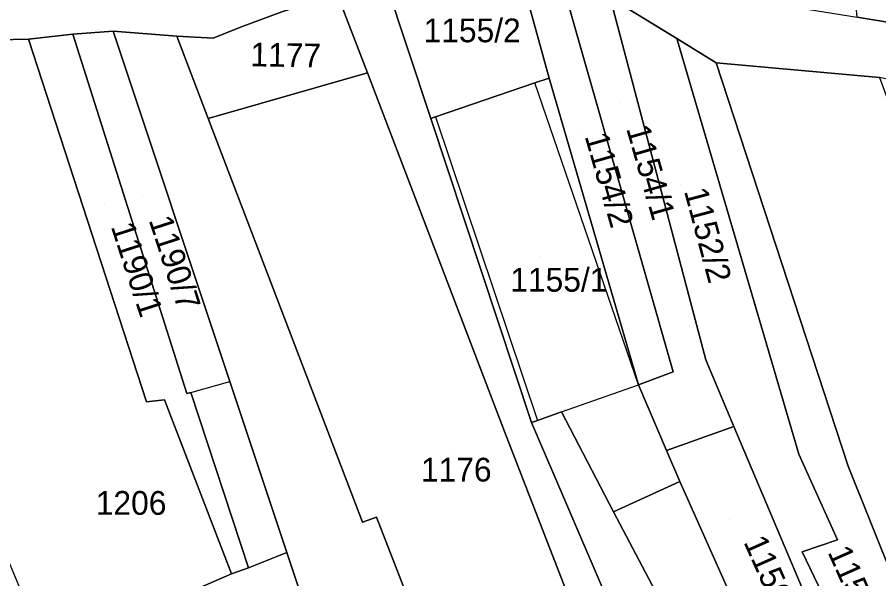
# Model space of a CAD drawing. Extents: x -263943 to -261149, y -1236934 to -1230686.
# Drawn here: x -262965.3 to -262892.8, y -1235365.9 to -1235318.6 of the extents above; entities that cross this region are included whole.
import ezdxf

# ---------------------------------------------------------------- set-up
doc = ezdxf.new("R2010")
doc.units = 0
for name, color, linetype in [('body_kn', 7, 'Continuous'), ('kladpar_druhypozemkov', 7, 'Continuous'), ('kladpar_hranice', 7, 'Continuous'), ('kladpar_parcelnecisla', 7, 'Continuous'), ('kladpar_plochy', 7, 'Continuous'), ('zappar_hrandruhpozemk', 7, 'Continuous')]:
    doc.layers.add(name, color=color, linetype=linetype)

msp = doc.modelspace()

# ---------------------------------------------------------------- linework, layer by layer
at = {"layer": 'body_kn'}
for p, q in [((-262946.55, -1235319.44), (-262946.55, -1235319.44)), ((-262960.64, -1235320.05), (-262960.64, -1235320.05)), ((-262957.24, -1235319.79), (-262957.24, -1235319.79)), ((-262951.9, -1235320.21), (-262951.9, -1235320.21)), ((-262964.37, -1235320.47), (-262964.37, -1235320.47)), ((-262948.84, -1235320.37), (-262948.84, -1235320.37)), ((-262909.8, -1235320.41), (-262909.8, -1235320.41)), ((-262906.49, -1235322.44), (-262906.49, -1235322.44)), ((-262935.86, -1235323.3), (-262935.86, -1235323.3)), ((-262920.57, -1235323.73), (-262920.57, -1235323.73)), ((-262921.77, -1235324.14), (-262921.77, -1235324.14)), ((-262949.25, -1235327.15), (-262949.25, -1235327.15)), ((-262949.25, -1235327.15), (-262949.25, -1235327.15)), ((-262930.52, -1235327.14), (-262930.52, -1235327.14)), ((-262930.12, -1235327), (-262930.12, -1235327)), ((-262930.12, -1235327), (-262930.12, -1235327)), ((-262907.37, -1235347.45), (-262907.37, -1235347.45)), ((-262910.12, -1235348.48), (-262910.12, -1235348.48)), ((-262947.42, -1235349.29), (-262947.42, -1235349.29)), ((-262913.05, -1235349.58), (-262913.05, -1235349.58)), ((-262913.05, -1235349.58), (-262913.05, -1235349.58)), ((-262951.06, -1235350.31), (-262951.06, -1235350.31)), ((-262950.72, -1235350.22), (-262950.72, -1235350.22)), ((-262950.72, -1235350.22), (-262950.72, -1235350.22)), ((-262954.46, -1235350.99), (-262954.46, -1235350.99)), ((-262952.93, -1235350.82), (-262952.93, -1235350.82)), ((-262919.51, -1235351.85), (-262919.51, -1235351.85)), ((-262919.51, -1235351.85), (-262919.51, -1235351.85)), ((-262922.03, -1235352.73), (-262922.03, -1235352.73)), ((-262921.55, -1235352.56), (-262921.55, -1235352.56)), ((-262924.32, -1235353.5), (-262924.32, -1235353.5)), ((-262905, -1235353.07), (-262905, -1235353.07)), ((-262905, -1235353.07), (-262905, -1235353.07)), ((-262910.68, -1235355.09), (-262910.68, -1235355.09)), ((-262899.54, -1235355.41), (-262899.54, -1235355.41)), ((-262895.38, -1235356.42), (-262895.38, -1235356.42)), ((-262909.55, -1235357.71), (-262909.55, -1235357.71)), ((-262935.08, -1235360.72), (-262935.08, -1235360.72)), ((-262915.14, -1235360.27), (-262915.14, -1235360.27)), ((-262915.14, -1235360.27), (-262915.14, -1235360.27)), ((-262936.27, -1235361.14), (-262936.27, -1235361.14)), ((-262896.3, -1235362.61), (-262896.3, -1235362.61)), ((-262896.3, -1235362.61), (-262896.3, -1235362.61)), ((-262942.63, -1235363.69), (-262942.63, -1235363.69)), ((-262899.26, -1235363.63), (-262899.26, -1235363.63)), ((-262945.85, -1235364.97), (-262945.85, -1235364.97)), ((-262947.29, -1235365.48), (-262947.29, -1235365.48)), ((-262947.29, -1235365.48), (-262947.29, -1235365.48))]:
    msp.add_line(p, q, dxfattribs=at)
at = {"layer": 'kladpar_druhypozemkov'}
for p, q in [((-262943.38, -1235321.07), (-262943.38, -1235321.07)), ((-262914.56, -1235325.79), (-262914.56, -1235325.79)), ((-262918.1, -1235328.12), (-262918.1, -1235328.12)), ((-262909.5, -1235332.72), (-262909.5, -1235332.72)), ((-262954.76, -1235333.71), (-262954.76, -1235333.71)), ((-262958, -1235334.36), (-262958, -1235334.36)), ((-262921.4, -1235338.72), (-262921.4, -1235338.72)), ((-262928.88, -1235355.22), (-262928.88, -1235355.22)), ((-262955.52, -1235358.63), (-262955.52, -1235358.63)), ((-262905.42, -1235360.92), (-262905.42, -1235360.92))]:
    msp.add_line(p, q, dxfattribs=at)
at = {"layer": 'kladpar_hranice'}
for points in [[(-262881.65, -1235309.27), (-262878.85, -1235311.13), (-262882.39, -1235320.63), (-262894.62, -1235318.61), (-262895.92, -1235304.45), (-262893.13, -1235304.09), (-262887.94, -1235303.43), (-262882.94, -1235303.51), (-262894.98, -1235305.13), (-262894.03, -1235310.9), (-262893.95, -1235311.4), (-262888.02, -1235310.63), (-262882.08, -1235309.86), (-262882.15, -1235309.34), (-262881.65, -1235309.27)], [(-262967.78, -1235315.31), (-262963.87, -1235317.08), (-262960.65, -1235316.48), (-262956.49, -1235315.89), (-262950.97, -1235315.03), (-262945.63, -1235314.26), (-262940.37, -1235310.61), (-262939.95, -1235309.51), (-262934.18, -1235308.57), (-262921.45, -1235308.3), (-262913.47, -1235312.95), (-262907.1, -1235316.59), (-262894.62, -1235318.61), (-262882.39, -1235320.63), (-262876.11, -1235320.88), (-262862.45, -1235322.05), (-262858.38, -1235320.26), (-262849.82, -1235316.35), (-262843.38, -1235313.46)], [(-262847.61, -1235319.32), (-262851.76, -1235322.71), (-262855.48, -1235326.02), (-262860.91, -1235327.39), (-262866.76, -1235328.92), (-262892.74, -1235323.7), (-262906.49, -1235322.44), (-262909.8, -1235320.41), (-262915.41, -1235316.94), (-262919.66, -1235315), (-262923.48, -1235313.13), (-262934.34, -1235315.61), (-262938.41, -1235316.63), (-262943.07, -1235318.16), (-262946.55, -1235319.44), (-262948.84, -1235320.37), (-262951.9, -1235320.21), (-262957.24, -1235319.79), (-262960.64, -1235320.05), (-262964.37, -1235320.47), (-262977.61, -1235320.74)], [(-262930.12, -1235327), (-262930.52, -1235327.14), (-262934.34, -1235315.61), (-262923.48, -1235313.13), (-262920.57, -1235323.73), (-262921.77, -1235324.14), (-262930.12, -1235327)], [(-262923.48, -1235313.13), (-262919.66, -1235315), (-262910.12, -1235348.48), (-262913.05, -1235349.58), (-262920.57, -1235323.73), (-262923.48, -1235313.13)], [(-262915.41, -1235316.94), (-262907.37, -1235347.45), (-262905, -1235353.07), (-262910.68, -1235355.09), (-262913.05, -1235349.58), (-262910.12, -1235348.48), (-262919.66, -1235315), (-262915.41, -1235316.94)], [(-262903.33, -1235397.38), (-262901.79, -1235401.87), (-262904.86, -1235403.09), (-262905.58, -1235401.37), (-262906.47, -1235399.25), (-262907.82, -1235399.68), (-262909.1, -1235396.03), (-262910.99, -1235390.87), (-262910.22, -1235390.61), (-262913.9, -1235381.88), (-262912.96, -1235381.54), (-262913.59, -1235379.73), (-262915.36, -1235374.68), (-262916.04, -1235374.85), (-262924.32, -1235353.5), (-262935.86, -1235323.3), (-262938.41, -1235316.63), (-262934.34, -1235315.61), (-262930.52, -1235327.14), (-262922.03, -1235352.73), (-262906.41, -1235389.16), (-262903.61, -1235388.14), (-262900.7, -1235396.44), (-262903.33, -1235397.38)], [(-262949.25, -1235327.15), (-262951.9, -1235320.21), (-262948.84, -1235320.37), (-262946.55, -1235319.44), (-262943.07, -1235318.16), (-262938.41, -1235316.63), (-262935.86, -1235323.3), (-262949.25, -1235327.15)], [(-262894.91, -1235372.7), (-262889.62, -1235384.39), (-262885.35, -1235394.81), (-262886.2, -1235395.15), (-262887.38, -1235395.58), (-262894.99, -1235376.77), (-262905, -1235353.07), (-262907.37, -1235347.45), (-262915.41, -1235316.94), (-262909.8, -1235320.41), (-262899.54, -1235355.41), (-262896.3, -1235362.61), (-262899.26, -1235363.63), (-262894.91, -1235372.7)], [(-262947.29, -1235365.48), (-262952.93, -1235350.82), (-262954.46, -1235350.99), (-262964.37, -1235320.47), (-262960.64, -1235320.05), (-262951.06, -1235350.31), (-262950.72, -1235350.22), (-262945.85, -1235364.97), (-262947.29, -1235365.48)], [(-262950.72, -1235350.22), (-262951.06, -1235350.31), (-262960.64, -1235320.05), (-262957.24, -1235319.79), (-262947.42, -1235349.29), (-262942.63, -1235363.69), (-262945.85, -1235364.97), (-262950.72, -1235350.22)], [(-262940.75, -1235369.37), (-262942.63, -1235363.69), (-262947.42, -1235349.29), (-262957.24, -1235319.79), (-262951.9, -1235320.21), (-262949.25, -1235327.15), (-262936.27, -1235361.14), (-262935.08, -1235360.72), (-262930.73, -1235371.9)], [(-262951.02, -1235367.1), (-262948.97, -1235372.86), (-262947, -1235378.45), (-262948.44, -1235379.05), (-262955.65, -1235381.52), (-262959.07, -1235372.28), (-262961.87, -1235372.71), (-262962.73, -1235369.91), (-262963.66, -1235370.17), (-262968.02, -1235359.74), (-262967.25, -1235359.32), (-262977.61, -1235320.74), (-262964.37, -1235320.47), (-262954.46, -1235350.99), (-262952.93, -1235350.82), (-262947.29, -1235365.48), (-262951.02, -1235367.1)], [(-262896.3, -1235362.61), (-262899.54, -1235355.41), (-262909.8, -1235320.41), (-262906.49, -1235322.44), (-262895.38, -1235356.42), (-262889.74, -1235370.49), (-262894.91, -1235372.7), (-262899.26, -1235363.63), (-262896.3, -1235362.61)], [(-262871.61, -1235416.82), (-262876, -1235405.58), (-262880.94, -1235392.94), (-262884.96, -1235382.6), (-262889.74, -1235370.49), (-262895.38, -1235356.42), (-262906.49, -1235322.44), (-262892.74, -1235323.7), (-262883.69, -1235348.18), (-262871.9, -1235378.94), (-262856.6, -1235419.77), (-262868.65, -1235424.42), (-262871.61, -1235416.82)], [(-262928.07, -1235382.5), (-262932.08, -1235372.58), (-262930.73, -1235371.9), (-262935.08, -1235360.72), (-262936.27, -1235361.14), (-262949.25, -1235327.15), (-262935.86, -1235323.3), (-262924.32, -1235353.5), (-262916.04, -1235374.85), (-262915.36, -1235374.68), (-262913.59, -1235379.73), (-262927.03, -1235384.96), (-262928.07, -1235382.5)], [(-262915.14, -1235360.27), (-262919.51, -1235351.85), (-262921.55, -1235352.56), (-262922.03, -1235352.73), (-262930.52, -1235327.14), (-262930.12, -1235327), (-262921.77, -1235324.14), (-262920.57, -1235323.73), (-262913.05, -1235349.58), (-262910.68, -1235355.09), (-262909.55, -1235357.71), (-262915.14, -1235360.27)], [(-262897.56, -1235398.56), (-262898.41, -1235395.76), (-262900.7, -1235396.44), (-262903.61, -1235388.14), (-262906.41, -1235389.16), (-262922.03, -1235352.73), (-262921.55, -1235352.56), (-262919.51, -1235351.85), (-262915.14, -1235360.27), (-262903.29, -1235382.72), (-262899.05, -1235381.27), (-262895.55, -1235389.4), (-262892.89, -1235397.03), (-262897.56, -1235398.56)], [(-262905, -1235353.07), (-262894.99, -1235376.77), (-262900.14, -1235378.83), (-262909.55, -1235357.71), (-262910.68, -1235355.09), (-262905, -1235353.07)], [(-262915.14, -1235360.27), (-262909.55, -1235357.71), (-262900.14, -1235378.83), (-262899.05, -1235381.27), (-262903.29, -1235382.72), (-262915.14, -1235360.27)], [(-262940.75, -1235369.37), (-262948.97, -1235372.86), (-262951.02, -1235367.1), (-262947.29, -1235365.48), (-262945.85, -1235364.97), (-262942.63, -1235363.69), (-262940.75, -1235369.37)]]:
    msp.add_lwpolyline(points, dxfattribs=at)
at = {"layer": 'kladpar_plochy'}
for points in [[(-262881.65, -1235309.27), (-262878.85, -1235311.13), (-262882.39, -1235320.63), (-262894.62, -1235318.61), (-262895.92, -1235304.45), (-262893.13, -1235304.09), (-262887.94, -1235303.43), (-262882.94, -1235303.51), (-262894.98, -1235305.13), (-262894.03, -1235310.9), (-262893.95, -1235311.4), (-262888.02, -1235310.63), (-262882.08, -1235309.86), (-262882.15, -1235309.34)], [(-262930.12, -1235327), (-262930.52, -1235327.14), (-262934.34, -1235315.61), (-262923.48, -1235313.13), (-262920.57, -1235323.73), (-262921.77, -1235324.14)], [(-262923.48, -1235313.13), (-262919.66, -1235315), (-262910.12, -1235348.48), (-262913.05, -1235349.58), (-262920.57, -1235323.73)], [(-262915.41, -1235316.94), (-262907.37, -1235347.45), (-262905, -1235353.07), (-262910.68, -1235355.09), (-262913.05, -1235349.58), (-262910.12, -1235348.48), (-262919.66, -1235315)], [(-262903.33, -1235397.38), (-262901.79, -1235401.87), (-262904.86, -1235403.09), (-262905.58, -1235401.37), (-262906.47, -1235399.25), (-262907.82, -1235399.68), (-262909.1, -1235396.03), (-262910.99, -1235390.87), (-262910.22, -1235390.61), (-262913.9, -1235381.88), (-262912.96, -1235381.54), (-262913.59, -1235379.73), (-262915.36, -1235374.68), (-262916.04, -1235374.85), (-262924.32, -1235353.5), (-262935.86, -1235323.3), (-262938.41, -1235316.63), (-262934.34, -1235315.61), (-262930.52, -1235327.14), (-262922.03, -1235352.73), (-262906.41, -1235389.16), (-262903.61, -1235388.14), (-262900.7, -1235396.44)], [(-262949.25, -1235327.15), (-262951.9, -1235320.21), (-262948.84, -1235320.37), (-262946.55, -1235319.44), (-262943.07, -1235318.16), (-262938.41, -1235316.63), (-262935.86, -1235323.3)], [(-262894.91, -1235372.7), (-262889.62, -1235384.39), (-262885.35, -1235394.81), (-262886.2, -1235395.15), (-262887.38, -1235395.58), (-262894.99, -1235376.77), (-262905, -1235353.07), (-262907.37, -1235347.45), (-262915.41, -1235316.94), (-262909.8, -1235320.41), (-262899.54, -1235355.41), (-262896.3, -1235362.61), (-262899.26, -1235363.63)], [(-262947.29, -1235365.48), (-262952.93, -1235350.82), (-262954.46, -1235350.99), (-262964.37, -1235320.47), (-262960.64, -1235320.05), (-262951.06, -1235350.31), (-262950.72, -1235350.22), (-262945.85, -1235364.97)], [(-262950.72, -1235350.22), (-262951.06, -1235350.31), (-262960.64, -1235320.05), (-262957.24, -1235319.79), (-262947.42, -1235349.29), (-262942.63, -1235363.69), (-262945.85, -1235364.97)], [(-262951.02, -1235367.1), (-262948.97, -1235372.86), (-262947, -1235378.45), (-262948.44, -1235379.05), (-262955.65, -1235381.52), (-262959.07, -1235372.28), (-262961.87, -1235372.71), (-262962.73, -1235369.91), (-262963.66, -1235370.17), (-262968.02, -1235359.74), (-262967.25, -1235359.32), (-262977.61, -1235320.74), (-262964.37, -1235320.47), (-262954.46, -1235350.99), (-262952.93, -1235350.82), (-262947.29, -1235365.48)], [(-262896.3, -1235362.61), (-262899.54, -1235355.41), (-262909.8, -1235320.41), (-262906.49, -1235322.44), (-262895.38, -1235356.42), (-262889.74, -1235370.49), (-262894.91, -1235372.7), (-262899.26, -1235363.63)], [(-262871.61, -1235416.82), (-262876, -1235405.58), (-262880.94, -1235392.94), (-262884.96, -1235382.6), (-262889.74, -1235370.49), (-262895.38, -1235356.42), (-262906.49, -1235322.44), (-262892.74, -1235323.7), (-262883.69, -1235348.18), (-262871.9, -1235378.94), (-262856.6, -1235419.77), (-262868.65, -1235424.42)], [(-262928.07, -1235382.5), (-262932.08, -1235372.58), (-262930.73, -1235371.9), (-262935.08, -1235360.72), (-262936.27, -1235361.14), (-262949.25, -1235327.15), (-262935.86, -1235323.3), (-262924.32, -1235353.5), (-262916.04, -1235374.85), (-262915.36, -1235374.68), (-262913.59, -1235379.73), (-262927.03, -1235384.96)], [(-262915.14, -1235360.27), (-262919.51, -1235351.85), (-262921.55, -1235352.56), (-262922.03, -1235352.73), (-262930.52, -1235327.14), (-262930.12, -1235327), (-262921.77, -1235324.14), (-262920.57, -1235323.73), (-262913.05, -1235349.58), (-262910.68, -1235355.09), (-262909.55, -1235357.71)], [(-262897.56, -1235398.56), (-262898.41, -1235395.76), (-262900.7, -1235396.44), (-262903.61, -1235388.14), (-262906.41, -1235389.16), (-262922.03, -1235352.73), (-262921.55, -1235352.56), (-262919.51, -1235351.85), (-262915.14, -1235360.27), (-262903.29, -1235382.72), (-262899.05, -1235381.27), (-262895.55, -1235389.4), (-262892.89, -1235397.03)], [(-262905, -1235353.07), (-262894.99, -1235376.77), (-262900.14, -1235378.83), (-262909.55, -1235357.71), (-262910.68, -1235355.09)], [(-262915.14, -1235360.27), (-262909.55, -1235357.71), (-262900.14, -1235378.83), (-262899.05, -1235381.27), (-262903.29, -1235382.72)], [(-262940.75, -1235369.37), (-262948.97, -1235372.86), (-262951.02, -1235367.1), (-262947.29, -1235365.48), (-262945.85, -1235364.97), (-262942.63, -1235363.69)]]:
    msp.add_lwpolyline(points, close=True, dxfattribs=at)
for points in [[(-262967.78, -1235315.31), (-262963.87, -1235317.08), (-262960.65, -1235316.48), (-262956.49, -1235315.89), (-262950.97, -1235315.03), (-262945.63, -1235314.26), (-262940.37, -1235310.61), (-262939.95, -1235309.51), (-262934.18, -1235308.57), (-262921.45, -1235308.3), (-262913.47, -1235312.95), (-262907.1, -1235316.59), (-262894.62, -1235318.61), (-262882.39, -1235320.63), (-262876.11, -1235320.88), (-262862.45, -1235322.05), (-262858.38, -1235320.26), (-262849.82, -1235316.35), (-262843.38, -1235313.46)], [(-262847.61, -1235319.32), (-262851.76, -1235322.71), (-262855.48, -1235326.02), (-262860.91, -1235327.39), (-262866.76, -1235328.92), (-262892.74, -1235323.7), (-262906.49, -1235322.44), (-262909.8, -1235320.41), (-262915.41, -1235316.94), (-262919.66, -1235315), (-262923.48, -1235313.13), (-262934.34, -1235315.61), (-262938.41, -1235316.63), (-262943.07, -1235318.16), (-262946.55, -1235319.44), (-262948.84, -1235320.37), (-262951.9, -1235320.21), (-262957.24, -1235319.79), (-262960.64, -1235320.05), (-262964.37, -1235320.47), (-262977.61, -1235320.74)], [(-262940.75, -1235369.37), (-262942.63, -1235363.69), (-262947.42, -1235349.29), (-262957.24, -1235319.79), (-262951.9, -1235320.21), (-262949.25, -1235327.15), (-262936.27, -1235361.14), (-262935.08, -1235360.72), (-262930.73, -1235371.9)]]:
    msp.add_lwpolyline(points, dxfattribs=at)
at = {"layer": 'zappar_hrandruhpozemk'}
for p, q in [((-262913.05, -1235349.58), (-262921.77, -1235324.14)), ((-262930.12, -1235327), (-262921.55, -1235352.56)), ((-262950.72, -1235350.22), (-262947.42, -1235349.29)), ((-262919.51, -1235351.85), (-262913.05, -1235349.58))]:
    msp.add_line(p, q, dxfattribs=at)

# ---------------------------------------------------------------- texts
at = {"layer": 'kladpar_parcelnecisla'}
for s, p in [('1155/2', (-262931.128, -1235320.72)), ('1155/1', (-262923.832, -1235341.72)), ('1206', (-262958.719, -1235360.51))]:
    msp.add_text(s, height=2, dxfattribs=at).set_placement(p)
for s, rotation, p in [('1177', 359, (-262945.724, -1235322.742)), ('1154/1', 286, (-262914.085, -1235327.981)), ('1154/2', 286, (-262917.581, -1235328.624)), ('1152/2', 285, (-262909.218, -1235333.244)), ('1190/7', 288, (-262954.272, -1235335.69)), ('1190/1', 288, (-262957.46, -1235336.235)), ('1176', 360, (-262931.354, -1235357.71)), ('1150/1', 294, (-262904.222, -1235362.799)), ('1151/2', 294, (-262897.144, -1235363.649))]:
    msp.add_text(s, height=2, rotation=rotation, dxfattribs=at).set_placement(p)

doc.saveas('drawing.dxf')
